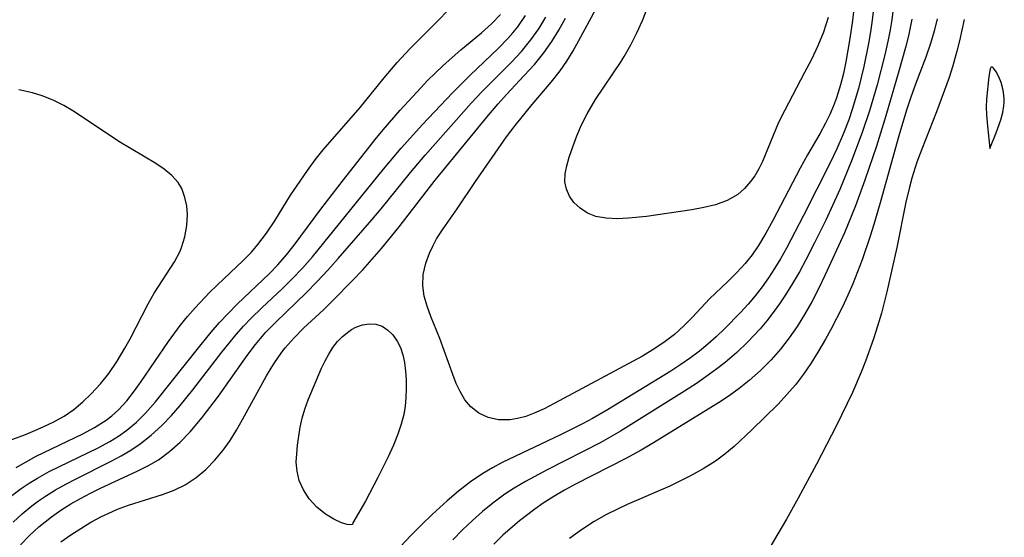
# Model space of a CAD drawing. Header units: metres. Extents: x 1073367 to 1082519, y 1569854 to 1574957.
# Tile 891 of 1056: x 1080507 to 1080630, y 1572019 to 1572084. Entities that reach past the tile are written whole.
import ezdxf

# ---------------------------------------------------------------- set-up
doc = ezdxf.new("R2010")
doc.units = ezdxf.units.M
doc.layers.add('CGG_CurvaNivelLidar_v1', color=253, linetype='Continuous', lineweight=30)

msp = doc.modelspace()

# ---------------------------------------------------------------- linework, layer by layer
at = {"layer": 'CGG_CurvaNivelLidar_v1'}
for p, q in [((1080576.9283, 1572080.9543, 73), (1080580.8965, 1572088.35, 73)), ((1080559.0102, 1572083.2125, 75.5), (1080560.7218, 1572084.9792, 75.5)), ((1080584.9172, 1572083.4962, 72.5), (1080585.762, 1572085.6085, 72.5)), ((1080611.4482, 1572084.9614, 73), (1080611.2763, 1572083.5002, 73)), ((1080613.909, 1572084.9499, 73.5), (1080613.7438, 1572083.5276, 73.5)), ((1080616.3874, 1572085.273, 74), (1080616.1927, 1572083.5696, 74)), ((1080565.949, 1572083.0516, 75), (1080567.0799, 1572084.229, 75)), ((1080569.2413, 1572082.6833, 74.5), (1080570.2074, 1572084.1207, 74.5)), ((1080571.8843, 1572082.4429, 74), (1080572.7536, 1572083.9157, 74)), ((1080574.4238, 1572082.2765, 73.5), (1080575.2524, 1572083.7795, 73.5)), ((1080608.2039, 1572083.8541, 72.5), (1080607.6146, 1572082.0117, 72.5)), ((1080616.1927, 1572083.5696, 74), (1080615.9947, 1572082.3101, 74)), ((1080618.7043, 1572083.6617, 74.5), (1080618.2765, 1572081.5633, 74.5)), ((1080621.8738, 1572083.694, 75), (1080621.5086, 1572082.1287, 75)), ((1080625.2635, 1572083.593, 75.5), (1080624.6998, 1572080.932, 75.5)), ((1080555.7074, 1572079.9386, 75.5), (1080559.0102, 1572083.2125, 75.5)), ((1080564.7076, 1572081.9533, 75), (1080565.949, 1572083.0516, 75)), ((1080568.6483, 1572081.9348, 74.5), (1080569.2413, 1572082.6833, 74.5)), ((1080570.9062, 1572081.0443, 74), (1080571.8843, 1572082.4429, 74)), ((1080584.2118, 1572081.9471, 72.5), (1080584.9172, 1572083.4962, 72.5)), ((1080611.2763, 1572083.5002, 73), (1080610.9469, 1572081.2278, 73)), ((1080613.7438, 1572083.5276, 73.5), (1080613.5278, 1572082.0559, 73.5)), ((1080615.9947, 1572082.3101, 74), (1080615.7559, 1572081.0568, 74)), ((1080562.0877, 1572079.8008, 75), (1080564.7076, 1572081.9533, 75)), ((1080566.8404, 1572080.0009, 74.5), (1080568.0176, 1572081.2139, 74.5)), ((1080568.0176, 1572081.2139, 74.5), (1080568.6483, 1572081.9348, 74.5)), ((1080573.5153, 1572080.8264, 73.5), (1080574.4238, 1572082.2765, 73.5)), ((1080583.4458, 1572080.4309, 72.5), (1080584.2118, 1572081.9471, 72.5)), ((1080607.6146, 1572082.0117, 72.5), (1080606.9034, 1572080.2854, 72.5)), ((1080610.9469, 1572081.2278, 73), (1080610.4283, 1572078.2908, 73)), ((1080613.5278, 1572082.0559, 73.5), (1080613.2744, 1572080.5902, 73.5)), ((1080618.2765, 1572081.5633, 74.5), (1080617.9034, 1572080.0812, 74.5)), ((1080621.5086, 1572082.1287, 75), (1080621.0566, 1572080.5863, 75)), ((1080554.1025, 1572078.2295, 75.5), (1080555.7074, 1572079.9386, 75.5)), ((1080563.249, 1572076.5913, 74.5), (1080566.8404, 1572080.0009, 74.5)), ((1080569.7057, 1572079.5962, 74), (1080570.9062, 1572081.0443, 74)), ((1080572.5226, 1572079.4369, 73.5), (1080573.5153, 1572080.8264, 73.5)), ((1080576.1932, 1572079.6577, 73), (1080576.9283, 1572080.9543, 73)), ((1080582.6097, 1572078.9592, 72.5), (1080583.4458, 1572080.4309, 72.5)), ((1080606.9034, 1572080.2854, 72.5), (1080606.0975, 1572078.6027, 72.5)), ((1080613.2744, 1572080.5902, 73.5), (1080612.6919, 1572077.6972, 73.5)), ((1080615.7559, 1572081.0568, 74), (1080615.334, 1572079.1798, 74)), ((1080617.9034, 1572080.0812, 74.5), (1080617.0698, 1572077.1179, 74.5)), ((1080621.0566, 1572080.5863, 75), (1080620.4583, 1572078.8766, 75)), ((1080624.6998, 1572080.932, 75.5), (1080624.3678, 1572079.6153, 75.5)), ((1080559.8977, 1572077.8437, 75), (1080562.0877, 1572079.8008, 75)), ((1080568.4106, 1572078.219, 74), (1080569.7057, 1572079.5962, 74)), ((1080571.3314, 1572077.9818, 73.5), (1080572.5226, 1572079.4369, 73.5)), ((1080575.4205, 1572078.3939, 73), (1080576.1932, 1572079.6577, 73)), ((1080582.2327, 1572078.3545, 72.5), (1080582.6097, 1572078.9592, 72.5)), ((1080606.0975, 1572078.6027, 72.5), (1080605.2509, 1572076.9446, 72.5)), ((1080615.334, 1572079.1798, 74), (1080614.3555, 1572075.3998, 74)), ((1080620.4583, 1572078.8766, 75), (1080619.1534, 1572075.4773, 75)), ((1080624.3678, 1572079.6153, 75.5), (1080623.8518, 1572077.7982, 75.5)), ((1080552.4757, 1572076.283, 75.5), (1080554.1025, 1572078.2295, 75.5)), ((1080557.94, 1572075.9462, 75), (1080559.8977, 1572077.8437, 75)), ((1080564.7493, 1572074.5501, 74), (1080568.4106, 1572078.219, 74)), ((1080570.0705, 1572076.5793, 73.5), (1080571.3314, 1572077.9818, 73.5)), ((1080574.5894, 1572077.1766, 73), (1080575.4205, 1572078.3939, 73)), ((1080579.0023, 1572073.5841, 72.5), (1080582.2327, 1572078.3545, 72.5)), ((1080610.4283, 1572078.2908, 73), (1080610.1157, 1572076.8431, 73)), ((1080612.6919, 1572077.6972, 73.5), (1080612.0196, 1572074.9373, 73.5)), ((1080623.8518, 1572077.7982, 75.5), (1080623.3755, 1572076.3421, 75.5)), ((1080628.5237, 1572077.4024, 76), (1080628.3558, 1572076.4632, 76)), ((1080628.605, 1572077.5891, 76), (1080628.5237, 1572077.4024, 76)), ((1080628.707, 1572077.6731, 76), (1080628.605, 1572077.5891, 76)), ((1080628.8287, 1572077.6364, 76), (1080628.707, 1572077.6731, 76)), ((1080628.9689, 1572077.5032, 76), (1080628.8287, 1572077.6364, 76)), ((1080629.2826, 1572077.038, 76), (1080628.9689, 1572077.5032, 76)), ((1080549.4707, 1572072.5665, 75.5), (1080552.4757, 1572076.283, 75.5)), ((1080561.0757, 1572074.4181, 74.5), (1080563.249, 1572076.5913, 74.5)), ((1080567.8528, 1572074.2053, 73.5), (1080570.0705, 1572076.5793, 73.5)), ((1080573.4588, 1572075.739, 73), (1080574.5894, 1572077.1766, 73)), ((1080605.2509, 1572076.9446, 72.5), (1080602.7208, 1572072.155, 72.5)), ((1080610.1157, 1572076.8431, 73), (1080609.7505, 1572075.4155, 73)), ((1080617.0698, 1572077.1179, 74.5), (1080615.4263, 1572071.5195, 74.5)), ((1080623.3755, 1572076.3421, 75.5), (1080621.7958, 1572072.0435, 75.5)), ((1080628.3558, 1572076.4632, 76), (1080628.0918, 1572073.6242, 76)), ((1080629.6091, 1572076.4088, 76), (1080629.2826, 1572077.038, 76)), ((1080629.9116, 1572075.6881, 76), (1080629.6091, 1572076.4088, 76)), ((1080554.4973, 1572072.2295, 75), (1080557.0699, 1572075.0541, 75)), ((1080557.0699, 1572075.0541, 75), (1080557.94, 1572075.9462, 75)), ((1080571.0522, 1572072.9524, 73), (1080573.4588, 1572075.739, 73)), ((1080609.7505, 1572075.4155, 73), (1080609.2379, 1572073.7784, 73)), ((1080612.0196, 1572074.9373, 73.5), (1080611.2298, 1572072.2963, 73.5)), ((1080614.3555, 1572075.3998, 74), (1080613.4002, 1572072.133, 74)), ((1080619.1534, 1572075.4773, 75), (1080618.5759, 1572073.8729, 75)), ((1080630.1488, 1572074.8953, 76), (1080629.9116, 1572075.6881, 76)), ((1080630.2319, 1572074.4765, 76), (1080630.1488, 1572074.8953, 76)), ((1080508.3397, 1572074.4122, 76), (1080506.621, 1572074.8005, 76)), ((1080509.5818, 1572074.0285, 76), (1080508.3397, 1572074.4122, 76)), ((1080510.944, 1572073.4829, 76), (1080509.5818, 1572074.0285, 76)), ((1080557.2866, 1572070.4181, 74.5), (1080561.0757, 1572074.4181, 74.5)), ((1080563.4316, 1572073.134, 74), (1080564.7493, 1572074.5501, 74)), ((1080566.787, 1572073.0116, 73.5), (1080567.8528, 1572074.2053, 73.5)), ((1080609.2379, 1572073.7784, 73), (1080608.8616, 1572072.7706, 73)), ((1080618.5759, 1572073.8729, 75), (1080618.0357, 1572072.2337, 75)), ((1080630.3147, 1572073.6249, 76), (1080630.2319, 1572074.4765, 76)), ((1080512.2673, 1572072.8208, 76), (1080510.944, 1572073.4829, 76)), ((1080513.4038, 1572072.1485, 76), (1080512.2673, 1572072.8208, 76)), ((1080544.8418, 1572067.2594, 75.5), (1080549.4707, 1572072.5665, 75.5)), ((1080557.6432, 1572066.5925, 74), (1080563.4316, 1572073.134, 74)), ((1080565.5916, 1572071.5974, 73.5), (1080566.787, 1572073.0116, 73.5)), ((1080568.9265, 1572070.32, 73), (1080571.0522, 1572072.9524, 73)), ((1080577.9478, 1572071.7586, 72.5), (1080579.0023, 1572073.5841, 72.5)), ((1080608.8616, 1572072.7706, 73), (1080608.3965, 1572071.6818, 73)), ((1080628.0918, 1572073.6242, 76), (1080628.0427, 1572072.5981, 76)), ((1080628.0427, 1572072.5981, 76), (1080628.0692, 1572071.707, 76)), ((1080630.1293, 1572071.9365, 76), (1080630.2722, 1572072.7779, 76)), ((1080630.2722, 1572072.7779, 76), (1080630.3078, 1572073.2013, 76)), ((1080630.3078, 1572073.2013, 76), (1080630.3147, 1572073.6249, 76)), ((1080517.9924, 1572069.0828, 76), (1080513.4038, 1572072.1485, 76)), ((1080552.3497, 1572069.7467, 75), (1080554.4973, 1572072.2295, 75)), ((1080558.8827, 1572063.4608, 73.5), (1080565.5916, 1572071.5974, 73.5)), ((1080577.2689, 1572070.3764, 72.5), (1080577.9478, 1572071.7586, 72.5)), ((1080602.7208, 1572072.155, 72.5), (1080601.9883, 1572070.7041, 72.5)), ((1080608.3965, 1572071.6818, 73), (1080607.8814, 1572070.6182, 73)), ((1080611.2298, 1572072.2963, 73.5), (1080610.7897, 1572071.0337, 73.5)), ((1080613.4002, 1572072.133, 74), (1080612.4959, 1572069.4293, 74)), ((1080615.4263, 1572071.5195, 74.5), (1080614.2592, 1572067.7073, 74.5)), ((1080618.0357, 1572072.2337, 75), (1080617.089, 1572069.0226, 75)), ((1080621.7958, 1572072.0435, 75.5), (1080619.9501, 1572067.3585, 75.5)), ((1080628.0692, 1572071.707, 76), (1080628.1525, 1572070.6317, 76)), ((1080629.8659, 1572071.0022, 76), (1080630.1293, 1572071.9365, 76)), ((1080554.6289, 1572067.4592, 74.5), (1080557.2866, 1572070.4181, 74.5)), ((1080567.8538, 1572068.8678, 73), (1080568.9265, 1572070.32, 73)), ((1080576.6723, 1572068.9935, 72.5), (1080577.2689, 1572070.3764, 72.5)), ((1080601.9883, 1572070.7041, 72.5), (1080599.9703, 1572065.7738, 72.5)), ((1080607.8814, 1572070.6182, 73), (1080607.1503, 1572069.2753, 73)), ((1080610.7897, 1572071.0337, 73.5), (1080610.0736, 1572069.2025, 73.5)), ((1080628.1525, 1572070.6317, 76), (1080628.5, 1572067.4215, 76)), ((1080629.2813, 1572069.3841, 76), (1080629.8659, 1572071.0022, 76)), ((1080519.1847, 1572068.3187, 76), (1080517.9924, 1572069.0828, 76)), ((1080551.3538, 1572068.5353, 75), (1080552.3497, 1572069.7467, 75)), ((1080563.9486, 1572063.2964, 73), (1080567.8538, 1572068.8678, 73)), ((1080576.1515, 1572067.6335, 72.5), (1080576.6723, 1572068.9935, 72.5)), ((1080607.1503, 1572069.2753, 73), (1080605.6057, 1572066.6215, 73)), ((1080610.0736, 1572069.2025, 73.5), (1080609.2886, 1572067.4005, 73.5)), ((1080612.4959, 1572069.4293, 74), (1080611.1416, 1572065.8793, 74)), ((1080617.089, 1572069.0226, 75), (1080614.7278, 1572060.6027, 75)), ((1080628.5, 1572067.4215, 76), (1080629.2813, 1572069.3841, 76)), ((1080523.8168, 1572065.557, 76), (1080519.1847, 1572068.3187, 76)), ((1080547.3596, 1572063.4942, 75), (1080551.3538, 1572068.5353, 75)), ((1080575.7059, 1572066.3219, 72.5), (1080576.1515, 1572067.6335, 72.5)), ((1080614.2592, 1572067.7073, 74.5), (1080612.8166, 1572063.4302, 74.5)), ((1080543.8283, 1572065.9823, 75.5), (1080544.8418, 1572067.2594, 75.5)), ((1080552.4189, 1572064.8205, 74.5), (1080554.6289, 1572067.4592, 74.5)), ((1080555.7944, 1572064.4072, 74), (1080557.6432, 1572066.5925, 74)), ((1080575.395, 1572065.2522, 72.5), (1080575.7059, 1572066.3219, 72.5)), ((1080605.6057, 1572066.6215, 73), (1080604.6804, 1572064.9362, 73)), ((1080609.2886, 1572067.4005, 73.5), (1080608.4474, 1572065.6262, 73.5)), ((1080619.9501, 1572067.3585, 75.5), (1080619.3451, 1572065.7067, 75.5)), ((1080524.8817, 1572064.8369, 76), (1080523.8168, 1572065.557, 76)), ((1080542.858, 1572064.6732, 75.5), (1080543.8283, 1572065.9823, 75.5)), ((1080575.1958, 1572064.2321, 72.5), (1080575.395, 1572065.2522, 72.5)), ((1080599.9703, 1572065.7738, 72.5), (1080599.5124, 1572064.8651, 72.5)), ((1080608.4474, 1572065.6262, 73.5), (1080605.1231, 1572059.0287, 73.5)), ((1080611.1416, 1572065.8793, 74), (1080609.6607, 1572062.2965, 74)), ((1080619.3451, 1572065.7067, 75.5), (1080618.7162, 1572063.6918, 75.5)), ((1080525.8239, 1572064.0557, 76), (1080524.8817, 1572064.8369, 76)), ((1080526.6283, 1572063.1396, 76), (1080525.8239, 1572064.0557, 76)), ((1080541.9235, 1572063.3419, 75.5), (1080542.858, 1572064.6732, 75.5)), ((1080543.4729, 1572053.8438, 74.5), (1080552.4189, 1572064.8205, 74.5)), ((1080552.1042, 1572059.8641, 74), (1080555.7944, 1572064.4072, 74)), ((1080575.1658, 1572063.2567, 72.5), (1080575.1958, 1572064.2321, 72.5)), ((1080599.0001, 1572064.0028, 72.5), (1080598.4805, 1572063.2668, 72.5)), ((1080599.5124, 1572064.8651, 72.5), (1080599.0001, 1572064.0028, 72.5)), ((1080604.6804, 1572064.9362, 73), (1080601.264, 1572058.3814, 73)), ((1080527.0717, 1572062.3926, 76), (1080526.6283, 1572063.1396, 76)), ((1080540.7448, 1572061.5662, 75.5), (1080541.9235, 1572063.3419, 75.5)), ((1080544.5235, 1572059.8266, 75), (1080547.3596, 1572063.4942, 75)), ((1080554.3824, 1572057.5803, 73.5), (1080558.8827, 1572063.4608, 73.5)), ((1080561.6476, 1572059.8732, 73), (1080563.9486, 1572063.2964, 73)), ((1080575.3527, 1572062.3236, 72.5), (1080575.1658, 1572063.2567, 72.5)), ((1080598.4805, 1572063.2668, 72.5), (1080597.7283, 1572062.4039, 72.5)), ((1080612.8166, 1572063.4302, 74.5), (1080611.6409, 1572060.2193, 74.5)), ((1080618.4145, 1572062.5779, 75.5), (1080617.9682, 1572060.6967, 75.5)), ((1080618.7162, 1572063.6918, 75.5), (1080618.4145, 1572062.5779, 75.5)), ((1080527.4855, 1572061.2867, 76), (1080527.0717, 1572062.3926, 76)), ((1080538.749, 1572058.3469, 75.5), (1080540.7448, 1572061.5662, 75.5)), ((1080575.741, 1572061.4504, 72.5), (1080575.3527, 1572062.3236, 72.5)), ((1080576.3051, 1572060.6577, 72.5), (1080575.741, 1572061.4504, 72.5)), ((1080596.8724, 1572061.6663, 72.5), (1080595.5456, 1572060.9033, 72.5)), ((1080597.7283, 1572062.4039, 72.5), (1080596.8724, 1572061.6663, 72.5)), ((1080609.6607, 1572062.2965, 74), (1080607.906, 1572058.4462, 74)), ((1080527.6996, 1572060.2276, 76), (1080527.4855, 1572061.2867, 76)), ((1080527.7815, 1572059.1251, 76), (1080527.6996, 1572060.2276, 76)), ((1080577.0827, 1572059.9221, 72.5), (1080576.3051, 1572060.6577, 72.5)), ((1080594.0563, 1572060.3592, 72.5), (1080592.6137, 1572060.0093, 72.5)), ((1080595.5456, 1572060.9033, 72.5), (1080594.0563, 1572060.3592, 72.5)), ((1080611.6409, 1572060.2193, 74.5), (1080610.2442, 1572056.8458, 74.5)), ((1080614.7278, 1572060.6027, 75), (1080613.9401, 1572057.8951, 75)), ((1080617.9682, 1572060.6967, 75.5), (1080616.8054, 1572054.9853, 75.5)), ((1080527.7149, 1572057.7439, 76), (1080527.7815, 1572059.1251, 76)), ((1080541.208, 1572055.3135, 75), (1080544.5235, 1572059.8266, 75)), ((1080550.9422, 1572058.4841, 74), (1080552.1042, 1572059.8641, 74)), ((1080559.8757, 1572057.3406, 73), (1080561.6476, 1572059.8732, 73)), ((1080578.0116, 1572059.3293, 72.5), (1080577.0827, 1572059.9221, 72.5)), ((1080579.0692, 1572058.9081, 72.5), (1080578.0116, 1572059.3293, 72.5)), ((1080580.3418, 1572058.6676, 72.5), (1080579.0692, 1572058.9081, 72.5)), ((1080585.4278, 1572058.8983, 72.5), (1080583.1652, 1572058.6675, 72.5)), ((1080591.104, 1572059.7358, 72.5), (1080585.4278, 1572058.8983, 72.5)), ((1080592.6137, 1572060.0093, 72.5), (1080591.104, 1572059.7358, 72.5)), ((1080605.1231, 1572059.0287, 73.5), (1080602.9767, 1572054.9336, 73.5)), ((1080527.4761, 1572056.3612, 76), (1080527.7149, 1572057.7439, 76)), ((1080537.7115, 1572056.7879, 75.5), (1080538.749, 1572058.3469, 75.5)), ((1080546.7236, 1572053.6262, 74), (1080550.9422, 1572058.4841, 74)), ((1080581.7157, 1572058.6062, 72.5), (1080580.3418, 1572058.6676, 72.5)), ((1080583.1652, 1572058.6675, 72.5), (1080581.7157, 1572058.6062, 72.5)), ((1080601.264, 1572058.3814, 73), (1080600.3847, 1572056.7956, 73)), ((1080607.906, 1572058.4462, 74), (1080606.5022, 1572055.578, 74)), ((1080613.9401, 1572057.8951, 75), (1080613.4738, 1572056.4075, 75)), ((1080527.0673, 1572055.0101, 76), (1080527.4761, 1572056.3612, 76)), ((1080536.6362, 1572055.3707, 75.5), (1080537.7115, 1572056.7879, 75.5)), ((1080552.1621, 1572054.8988, 73.5), (1080554.3824, 1572057.5803, 73.5)), ((1080559.07, 1572056.0733, 73), (1080559.8757, 1572057.3406, 73)), ((1080600.3847, 1572056.7956, 73), (1080599.4523, 1572055.2622, 73)), ((1080610.2442, 1572056.8458, 74.5), (1080607.8099, 1572051.5018, 74.5)), ((1080613.4738, 1572056.4075, 75), (1080612.4646, 1572053.4589, 75)), ((1080535.8314, 1572054.4265, 75.5), (1080536.6362, 1572055.3707, 75.5)), ((1080540.2202, 1572054.0715, 75), (1080541.208, 1572055.3135, 75)), ((1080558.1613, 1572054.2976, 73), (1080558.5842, 1572055.1916, 73)), ((1080558.5842, 1572055.1916, 73), (1080559.07, 1572056.0733, 73)), ((1080599.4523, 1572055.2622, 73), (1080598.6493, 1572054.0907, 73)), ((1080606.5022, 1572055.578, 74), (1080605.4151, 1572053.4607, 74)), ((1080526.1824, 1572053.2059, 76), (1080526.8751, 1572054.5345, 76)), ((1080526.8751, 1572054.5345, 76), (1080527.0673, 1572055.0101, 76)), ((1080534.8013, 1572053.3567, 75.5), (1080535.8314, 1572054.4265, 75.5)), ((1080539.1273, 1572052.827, 75), (1080540.2202, 1572054.0715, 75)), ((1080549.7866, 1572052.199, 73.5), (1080552.1621, 1572054.8988, 73.5)), ((1080557.6957, 1572053.0362, 73), (1080558.1613, 1572054.2976, 73)), ((1080598.6493, 1572054.0907, 73), (1080597.778, 1572052.9803, 73)), ((1080602.9767, 1572054.9336, 73.5), (1080602.2154, 1572053.5828, 73.5)), ((1080616.8054, 1572054.9853, 75.5), (1080615.5622, 1572049.4282, 75.5)), ((1080523.606, 1572049.279, 76), (1080526.1824, 1572053.2059, 76)), ((1080531.5156, 1572050.2876, 75.5), (1080534.8013, 1572053.3567, 75.5)), ((1080538.0779, 1572051.744, 75), (1080539.1273, 1572052.827, 75)), ((1080542.2378, 1572052.4274, 74.5), (1080543.4729, 1572053.8438, 74.5)), ((1080545.415, 1572052.162, 74), (1080546.7236, 1572053.6262, 74)), ((1080557.3917, 1572051.6219, 73), (1080557.6957, 1572053.0362, 73)), ((1080597.778, 1572052.9803, 73), (1080596.7228, 1572051.8177, 73)), ((1080602.2154, 1572053.5828, 73.5), (1080601.4855, 1572052.3701, 73.5)), ((1080605.4151, 1572053.4607, 74), (1080604.6003, 1572051.9619, 74)), ((1080612.4646, 1572053.4589, 75), (1080611.3127, 1572050.4668, 75)), ((1080534.0232, 1572047.8787, 75), (1080538.0779, 1572051.744, 75)), ((1080540.9491, 1572051.0631, 74.5), (1080542.2378, 1572052.4274, 74.5)), ((1080544.079, 1572050.7277, 74), (1080545.415, 1572052.162, 74)), ((1080548.4894, 1572050.8439, 73.5), (1080549.7866, 1572052.199, 73.5)), ((1080557.3386, 1572050.2006, 73), (1080557.3917, 1572051.6219, 73)), ((1080596.7228, 1572051.8177, 73), (1080595.6128, 1572050.7219, 73)), ((1080601.4855, 1572052.3701, 73.5), (1080600.7166, 1572051.1871, 73.5)), ((1080604.6003, 1572051.9619, 74), (1080603.7477, 1572050.489, 74)), ((1080607.8099, 1572051.5018, 74.5), (1080607.001, 1572049.8361, 74.5)), ((1080530.5792, 1572049.3577, 75.5), (1080531.5156, 1572050.2876, 75.5)), ((1080539.7313, 1572049.8695, 74.5), (1080540.9491, 1572051.0631, 74.5)), ((1080542.7102, 1572049.3321, 74), (1080544.079, 1572050.7277, 74)), ((1080546.0846, 1572048.3985, 73.5), (1080548.4894, 1572050.8439, 73.5)), ((1080557.5232, 1572048.9143, 73), (1080557.3386, 1572050.2006, 73)), ((1080595.6128, 1572050.7219, 73), (1080593.3306, 1572048.5619, 73)), ((1080600.7166, 1572051.1871, 73.5), (1080599.913, 1572050.0537, 73.5)), ((1080603.7477, 1572050.489, 74), (1080602.8476, 1572049.0498, 74)), ((1080611.3127, 1572050.4668, 75), (1080610.6756, 1572049.004, 75)), ((1080522.8579, 1572047.9271, 76), (1080523.606, 1572049.279, 76)), ((1080528.7679, 1572047.4184, 75.5), (1080530.5792, 1572049.3577, 75.5)), ((1080537.1344, 1572047.4363, 74.5), (1080539.7313, 1572049.8695, 74.5)), ((1080538.8889, 1572045.6552, 74), (1080542.7102, 1572049.3321, 74)), ((1080599.0658, 1572048.9573, 73.5), (1080598.1756, 1572047.9, 73.5)), ((1080599.913, 1572050.0537, 73.5), (1080599.0658, 1572048.9573, 73.5)), ((1080602.8476, 1572049.0498, 74), (1080602.0968, 1572047.9428, 74)), ((1080607.001, 1572049.8361, 74.5), (1080606.1549, 1572048.1961, 74.5)), ((1080610.6756, 1572049.004, 75), (1080609.9982, 1572047.5605, 75)), ((1080615.5622, 1572049.4282, 75.5), (1080614.8943, 1572046.7853, 75.5)), ((1080520.6092, 1572043.5571, 76), (1080522.8579, 1572047.9271, 76)), ((1080532.9138, 1572046.7453, 75), (1080534.0232, 1572047.8787, 75)), ((1080544.8585, 1572047.2036, 73.5), (1080546.0846, 1572048.3985, 73.5)), ((1080557.8803, 1572047.6339, 73), (1080557.5232, 1572048.9143, 73)), ((1080593.3306, 1572048.5619, 73), (1080591.1752, 1572046.2778, 73)), ((1080598.1756, 1572047.9, 73.5), (1080597.2051, 1572046.8405, 73.5)), ((1080602.0968, 1572047.9428, 74), (1080601.3112, 1572046.8626, 74)), ((1080606.1549, 1572048.1961, 74.5), (1080605.2532, 1572046.5941, 74.5)), ((1080527.8167, 1572046.3327, 75.5), (1080528.7679, 1572047.4184, 75.5)), ((1080531.8345, 1572045.578, 75), (1080532.9138, 1572046.7453, 75)), ((1080535.8088, 1572046.141, 74.5), (1080537.1344, 1572047.4363, 74.5)), ((1080542.3712, 1572044.8752, 73.5), (1080544.8585, 1572047.2036, 73.5)), ((1080558.3514, 1572046.3525, 73), (1080557.8803, 1572047.6339, 73)), ((1080597.2051, 1572046.8405, 73.5), (1080595.1918, 1572044.7916, 73.5)), ((1080601.3112, 1572046.8626, 74), (1080600.4921, 1572045.8101, 74)), ((1080605.2532, 1572046.5941, 74.5), (1080604.317, 1572045.1003, 74.5)), ((1080609.9982, 1572047.5605, 75), (1080608.5457, 1572044.7273, 75)), ((1080614.8943, 1572046.7853, 75.5), (1080614.4158, 1572045.1501, 75.5)), ((1080526.9005, 1572045.2169, 75.5), (1080527.8167, 1572046.3327, 75.5)), ((1080530.7832, 1572044.382, 75), (1080531.8345, 1572045.578, 75)), ((1080534.8488, 1572045.1308, 74.5), (1080535.8088, 1572046.141, 74.5)), ((1080537.6426, 1572044.3626, 74), (1080538.8889, 1572045.6552, 74)), ((1080548.9306, 1572044.9943, 73), (1080549.7624, 1572045.3062, 73)), ((1080549.7624, 1572045.3062, 73), (1080550.6033, 1572045.4468, 73)), ((1080550.6033, 1572045.4468, 73), (1080551.4253, 1572045.3934, 73)), ((1080551.4253, 1572045.3934, 73), (1080552.2159, 1572045.1186, 73)), ((1080559.4851, 1572043.5674, 73), (1080558.3514, 1572046.3525, 73)), ((1080591.1752, 1572046.2778, 73), (1080590.0759, 1572045.1612, 73)), ((1080600.4921, 1572045.8101, 74), (1080599.66, 1572044.8112, 74)), ((1080525.4265, 1572043.2246, 75.5), (1080526.9005, 1572045.2169, 75.5)), ((1080529.3397, 1572042.6469, 75), (1080530.7832, 1572044.382, 75)), ((1080533.0275, 1572043.0165, 74.5), (1080533.9219, 1572044.0883, 74.5)), ((1080533.9219, 1572044.0883, 74.5), (1080534.8488, 1572045.1308, 74.5)), ((1080536.9725, 1572043.6066, 74), (1080537.6426, 1572044.3626, 74)), ((1080541.1759, 1572043.6836, 73.5), (1080542.3712, 1572044.8752, 73.5)), ((1080547.2264, 1572043.8155, 73), (1080547.886, 1572044.3549, 73)), ((1080547.886, 1572044.3549, 73), (1080548.4004, 1572044.7031, 73)), ((1080548.4004, 1572044.7031, 73), (1080548.9306, 1572044.9943, 73)), ((1080552.2159, 1572045.1186, 73), (1080552.9427, 1572044.652, 73)), ((1080552.9427, 1572044.652, 73), (1080553.588, 1572044.0274, 73)), ((1080553.588, 1572044.0274, 73), (1080554.1283, 1572043.2671, 73)), ((1080588.9082, 1572044.099, 73), (1080587.7657, 1572043.2028, 73)), ((1080590.0759, 1572045.1612, 73), (1080588.9082, 1572044.099, 73)), ((1080595.1918, 1572044.7916, 73.5), (1080594.1505, 1572043.8002, 73.5)), ((1080599.66, 1572044.8112, 74), (1080598.1462, 1572043.1742, 74)), ((1080604.317, 1572045.1003, 74.5), (1080603.3148, 1572043.6566, 74.5)), ((1080608.5457, 1572044.7273, 75), (1080607.864, 1572043.4958, 75)), ((1080614.4158, 1572045.1501, 75.5), (1080613.895, 1572043.5274, 75.5)), ((1080519.9447, 1572042.3655, 76), (1080520.6092, 1572043.5571, 76)), ((1080521.9928, 1572038.1896, 75.5), (1080525.4265, 1572043.2246, 75.5)), ((1080532.1122, 1572041.8545, 74.5), (1080533.0275, 1572043.0165, 74.5)), ((1080535.2721, 1572041.4453, 74), (1080536.3276, 1572042.8288, 74)), ((1080536.3276, 1572042.8288, 74), (1080536.9725, 1572043.6066, 74)), ((1080540.0631, 1572042.4259, 73.5), (1080541.1759, 1572043.6836, 73.5)), ((1080546.0403, 1572042.4535, 73), (1080546.6139, 1572043.1926, 73)), ((1080546.6139, 1572043.1926, 73), (1080547.2264, 1572043.8155, 73)), ((1080554.1283, 1572043.2671, 73), (1080554.5213, 1572042.4436, 73)), ((1080561.0947, 1572039.0582, 73), (1080559.4851, 1572043.5674, 73)), ((1080587.7657, 1572043.2028, 73), (1080586.4577, 1572042.3177, 73)), ((1080593.1163, 1572042.8887, 73.5), (1080592.0452, 1572042.0154, 73.5)), ((1080594.1505, 1572043.8002, 73.5), (1080593.1163, 1572042.8887, 73.5)), ((1080598.1462, 1572043.1742, 74), (1080596.7404, 1572041.8435, 74)), ((1080603.3148, 1572043.6566, 74.5), (1080602.2307, 1572042.2482, 74.5)), ((1080607.864, 1572043.4958, 75), (1080606.9005, 1572041.8577, 75)), ((1080613.895, 1572043.5274, 75.5), (1080612.9113, 1572040.7473, 75.5)), ((1080518.9761, 1572040.7423, 76), (1080519.9447, 1572042.3655, 76)), ((1080523.8041, 1572035.6366, 75), (1080529.3397, 1572042.6469, 75)), ((1080528.4783, 1572037.1512, 74.5), (1080532.1122, 1572041.8545, 74.5)), ((1080538.6393, 1572040.4232, 73.5), (1080539.6326, 1572041.8735, 73.5)), ((1080539.6326, 1572041.8735, 73.5), (1080540.0631, 1572042.4259, 73.5)), ((1080545.059, 1572040.7752, 73), (1080545.5259, 1572041.6413, 73)), ((1080545.5259, 1572041.6413, 73), (1080546.0403, 1572042.4535, 73)), ((1080554.5213, 1572042.4436, 73), (1080554.8151, 1572041.5379, 73)), ((1080554.8151, 1572041.5379, 73), (1080555.0252, 1572040.5714, 73)), ((1080586.4577, 1572042.3177, 73), (1080584.9003, 1572041.3922, 73)), ((1080592.0452, 1572042.0154, 73.5), (1080590.9393, 1572041.1811, 73.5)), ((1080596.7404, 1572041.8435, 74), (1080595.2639, 1572040.5858, 74)), ((1080602.2307, 1572042.2482, 74.5), (1080601.0686, 1572040.9098, 74.5)), ((1080606.9005, 1572041.8577, 75), (1080606.0201, 1572040.4561, 75)), ((1080517.9207, 1572039.1943, 76), (1080518.9761, 1572040.7423, 76)), ((1080531.6778, 1572036.3622, 74), (1080535.2721, 1572041.4453, 74)), ((1080537.7318, 1572038.9, 73.5), (1080538.6393, 1572040.4232, 73.5)), ((1080544.6297, 1572039.8706, 73), (1080545.059, 1572040.7752, 73)), ((1080555.0252, 1572040.5714, 73), (1080555.1683, 1572039.5047, 73)), ((1080584.9003, 1572041.3922, 73), (1080573.8373, 1572035.4501, 73)), ((1080589.7146, 1572040.3279, 73.5), (1080588.4605, 1572039.5111, 73.5)), ((1080590.9393, 1572041.1811, 73.5), (1080589.7146, 1572040.3279, 73.5)), ((1080595.2639, 1572040.5858, 74), (1080594.2219, 1572039.7652, 74)), ((1080601.0686, 1572040.9098, 74.5), (1080599.7173, 1572039.5601, 74.5)), ((1080606.0201, 1572040.4561, 75), (1080605.0932, 1572039.0946, 75)), ((1080612.9113, 1572040.7473, 75.5), (1080612.3697, 1572039.3759, 75.5)), ((1080516.8622, 1572037.8907, 76), (1080517.9207, 1572039.1943, 76)), ((1080542.9577, 1572035.8798, 73), (1080544.6297, 1572039.8706, 73)), ((1080555.1683, 1572039.5047, 73), (1080555.2429, 1572038.4054, 73)), ((1080561.5274, 1572037.9596, 73), (1080561.0947, 1572039.0582, 73)), ((1080588.4605, 1572039.5111, 73.5), (1080580.5265, 1572034.6579, 73.5)), ((1080594.2219, 1572039.7652, 74), (1080593.1542, 1572038.9755, 74)), ((1080599.7173, 1572039.5601, 74.5), (1080598.2777, 1572038.2987, 74.5)), ((1080605.0932, 1572039.0946, 75), (1080604.1027, 1572037.788, 75)), ((1080612.3697, 1572039.3759, 75.5), (1080611.2414, 1572036.8191, 75.5)), ((1080515.7301, 1572036.6669, 76), (1080516.8622, 1572037.8907, 76)), ((1080521.1538, 1572037.0048, 75.5), (1080521.9928, 1572038.1896, 75.5)), ((1080534.7209, 1572033.4307, 73.5), (1080537.7318, 1572038.9, 73.5)), ((1080555.2429, 1572038.4054, 73), (1080555.2571, 1572037.2865, 73)), ((1080562.009, 1572036.9259, 73), (1080561.5274, 1572037.9596, 73)), ((1080591.6782, 1572037.9591, 74), (1080590.1718, 1572036.9825, 74)), ((1080593.1542, 1572038.9755, 74), (1080591.6782, 1572037.9591, 74)), ((1080598.2777, 1572038.2987, 74.5), (1080597.0447, 1572037.3259, 74.5)), ((1080514.6743, 1572035.6331, 76), (1080515.7301, 1572036.6669, 76)), ((1080520.1924, 1572035.783, 75.5), (1080521.1538, 1572037.0048, 75.5)), ((1080526.8695, 1572035.1806, 74.5), (1080528.4783, 1572037.1512, 74.5)), ((1080555.2571, 1572037.2865, 73), (1080555.2153, 1572036.2003, 73)), ((1080562.6197, 1572035.9005, 73), (1080562.009, 1572036.9259, 73)), ((1080590.1718, 1572036.9825, 74), (1080582.1393, 1572031.9536, 74)), ((1080597.0447, 1572037.3259, 74.5), (1080595.7684, 1572036.4054, 74.5)), ((1080604.1027, 1572037.788, 75), (1080603.0413, 1572036.5522, 75)), ((1080611.2414, 1572036.8191, 75.5), (1080609.2523, 1572032.6886, 75.5)), ((1080513.5524, 1572034.688, 76), (1080514.6743, 1572035.6331, 76)), ((1080519.1474, 1572034.6535, 75.5), (1080520.1924, 1572035.783, 75.5)), ((1080522.5442, 1572034.2108, 75), (1080523.8041, 1572035.6366, 75)), ((1080529.6525, 1572033.6869, 74), (1080531.6778, 1572036.3622, 74)), ((1080542.5317, 1572034.7348, 73), (1080542.9577, 1572035.8798, 73)), ((1080555.2153, 1572036.2003, 73), (1080555.1118, 1572035.1142, 73)), ((1080563.3488, 1572035.0198, 73), (1080562.6197, 1572035.9005, 73)), ((1080573.8373, 1572035.4501, 73), (1080572.5789, 1572034.7837, 73)), ((1080594.4529, 1572035.5339, 74.5), (1080586.0612, 1572030.3634, 74.5)), ((1080595.7684, 1572036.4054, 74.5), (1080594.4529, 1572035.5339, 74.5)), ((1080601.9229, 1572035.366, 75), (1080598.6427, 1572032.1246, 75)), ((1080603.0413, 1572036.5522, 75), (1080601.9229, 1572035.366, 75)), ((1080512.3391, 1572033.8646, 76), (1080513.5524, 1572034.688, 76)), ((1080518.311, 1572033.9009, 75.5), (1080519.1474, 1572034.6535, 75.5)), ((1080521.4003, 1572033.0949, 75), (1080522.5442, 1572034.2108, 75)), ((1080525.7911, 1572033.9422, 74.5), (1080526.8695, 1572035.1806, 74.5)), ((1080542.1772, 1572033.5745, 73), (1080542.5317, 1572034.7348, 73)), ((1080555.1118, 1572035.1142, 73), (1080554.9328, 1572034.0363, 73)), ((1080564.3667, 1572034.2257, 73), (1080563.3488, 1572035.0198, 73)), ((1080565.5375, 1572033.68, 73), (1080564.3667, 1572034.2257, 73)), ((1080571.3235, 1572034.2008, 73), (1080570.2666, 1572033.813, 73)), ((1080572.5789, 1572034.7837, 73), (1080571.3235, 1572034.2008, 73)), ((1080580.5265, 1572034.6579, 73.5), (1080578.634, 1572033.5603, 73.5)), ((1080509.6985, 1572032.4939, 76), (1080511.0466, 1572033.1422, 76)), ((1080511.0466, 1572033.1422, 76), (1080512.3391, 1572033.8646, 76)), ((1080516.1323, 1572032.4025, 75.5), (1080517.5967, 1572033.3498, 75.5)), ((1080517.5967, 1572033.3498, 75.5), (1080518.311, 1572033.9009, 75.5)), ((1080520.1726, 1572032.0793, 75), (1080521.4003, 1572033.0949, 75)), ((1080524.5596, 1572032.6626, 74.5), (1080525.7911, 1572033.9422, 74.5)), ((1080528.123, 1572031.8817, 74), (1080529.6525, 1572033.6869, 74)), ((1080533.9446, 1572032.0975, 73.5), (1080534.7209, 1572033.4307, 73.5)), ((1080541.9324, 1572032.4599, 73), (1080542.1772, 1572033.5745, 73)), ((1080554.9328, 1572034.0363, 73), (1080554.6221, 1572032.8215, 73)), ((1080566.8176, 1572033.3929, 73), (1080565.5375, 1572033.68, 73)), ((1080568.3038, 1572033.3913, 73), (1080566.8176, 1572033.3929, 73)), ((1080569.2093, 1572033.5335, 73), (1080568.3038, 1572033.3913, 73)), ((1080570.2666, 1572033.813, 73), (1080569.2093, 1572033.5335, 73)), ((1080577.3768, 1572032.881, 73.5), (1080574.6353, 1572031.5053, 73.5)), ((1080578.634, 1572033.5603, 73.5), (1080577.3768, 1572032.881, 73.5)), ((1080507.4852, 1572031.5652, 76), (1080508.6569, 1572032.0402, 76)), ((1080508.6569, 1572032.0402, 76), (1080509.6985, 1572032.4939, 76)), ((1080514.6817, 1572031.6155, 75.5), (1080516.1323, 1572032.4025, 75.5)), ((1080519.1291, 1572031.3481, 75), (1080520.1726, 1572032.0793, 75)), ((1080523.2553, 1572031.4681, 74.5), (1080524.5596, 1572032.6626, 74.5)), ((1080526.8791, 1572030.5979, 74), (1080528.123, 1572031.8817, 74)), ((1080533.1362, 1572030.8001, 73.5), (1080533.9446, 1572032.0975, 73.5)), ((1080541.7561, 1572031.3336, 73), (1080541.9324, 1572032.4599, 73)), ((1080554.6221, 1572032.8215, 73), (1080554.2057, 1572031.5941, 73)), ((1080582.1393, 1572031.9536, 74), (1080579.6755, 1572030.5494, 74)), ((1080598.6427, 1572032.1246, 75), (1080596.4187, 1572030.0595, 75)), ((1080609.2523, 1572032.6886, 75.5), (1080606.7596, 1572027.8253, 75.5)), ((1080503.3863, 1572030.0317, 76), (1080507.4852, 1572031.5652, 76)), ((1080508.8284, 1572028.8141, 75.5), (1080514.6817, 1572031.6155, 75.5)), ((1080516.5904, 1572029.8876, 75), (1080518.0387, 1572030.678, 75)), ((1080518.0387, 1572030.678, 75), (1080519.1291, 1572031.3481, 75)), ((1080521.8694, 1572030.3768, 74.5), (1080523.2553, 1572031.4681, 74.5)), ((1080525.5588, 1572029.4225, 74), (1080526.8791, 1572030.5979, 74)), ((1080532.2706, 1572029.5606, 73.5), (1080533.1362, 1572030.8001, 73.5)), ((1080541.621, 1572030.2044, 73), (1080541.7561, 1572031.3336, 73)), ((1080554.2057, 1572031.5941, 73), (1080553.6421, 1572030.2204, 73)), ((1080574.6353, 1572031.5053, 73.5), (1080567.3058, 1572028.0142, 73.5)), ((1080579.6755, 1572030.5494, 74), (1080572.9415, 1572027.117, 74)), ((1080510.4557, 1572026.8829, 75), (1080516.5904, 1572029.8876, 75)), ((1080519.482, 1572028.8663, 74.5), (1080520.699, 1572029.5902, 74.5)), ((1080520.699, 1572029.5902, 74.5), (1080521.8694, 1572030.3768, 74.5)), ((1080524.1451, 1572028.3873, 74), (1080525.5588, 1572029.4225, 74)), ((1080531.2422, 1572028.3065, 73.5), (1080532.2706, 1572029.5606, 73.5)), ((1080541.5156, 1572029.1374, 73), (1080541.621, 1572030.2044, 73)), ((1080553.6421, 1572030.2204, 73), (1080552.9687, 1572028.7349, 73)), ((1080584.7487, 1572029.5825, 74.5), (1080582.8223, 1572028.5145, 74.5)), ((1080586.0612, 1572030.3634, 74.5), (1080584.7487, 1572029.5825, 74.5)), ((1080596.4187, 1572030.0595, 75), (1080595.2593, 1572029.0918, 75)), ((1080506.2838, 1572027.4007, 75.5), (1080507.5412, 1572028.1322, 75.5)), ((1080507.5412, 1572028.1322, 75.5), (1080508.8284, 1572028.8141, 75.5)), ((1080513.846, 1572026.0019, 74.5), (1080518.2308, 1572028.1886, 74.5)), ((1080518.2308, 1572028.1886, 74.5), (1080519.482, 1572028.8663, 74.5)), ((1080522.8866, 1572027.6478, 74), (1080524.1451, 1572028.3873, 74)), ((1080530.1198, 1572027.1614, 73.5), (1080531.2422, 1572028.3065, 73.5)), ((1080541.4564, 1572028.0701, 73), (1080541.5156, 1572029.1374, 73)), ((1080541.5446, 1572026.9409, 73), (1080541.4564, 1572028.0701, 73)), ((1080552.9687, 1572028.7349, 73), (1080551.6991, 1572026.1335, 73)), ((1080567.3058, 1572028.0142, 73.5), (1080566.0638, 1572027.3655, 73.5)), ((1080582.8223, 1572028.5145, 74.5), (1080576.5111, 1572025.3157, 74.5)), ((1080594.0509, 1572028.1926, 75), (1080592.521, 1572027.2207, 75)), ((1080595.2593, 1572029.0918, 75), (1080594.0509, 1572028.1926, 75)), ((1080508.9605, 1572026.0649, 75), (1080510.4557, 1572026.8829, 75)), ((1080516.9005, 1572024.8043, 74), (1080521.5715, 1572026.9804, 74)), ((1080521.5715, 1572026.9804, 74), (1080522.8866, 1572027.6478, 74)), ((1080528.9045, 1572026.1432, 73.5), (1080530.1198, 1572027.1614, 73.5)), ((1080541.8262, 1572025.7814, 73), (1080541.5446, 1572026.9409, 73)), ((1080566.0638, 1572027.3655, 73.5), (1080564.8572, 1572026.6641, 73.5)), ((1080572.9415, 1572027.117, 74), (1080570.2197, 1572025.6505, 74)), ((1080592.521, 1572027.2207, 75), (1080590.9272, 1572026.3392, 75)), ((1080606.7596, 1572027.8253, 75.5), (1080604.4441, 1572023.5378, 75.5)), ((1080507.921, 1572025.4362, 75), (1080508.9605, 1572026.0649, 75)), ((1080512.525, 1572025.3139, 74.5), (1080513.846, 1572026.0019, 74.5)), ((1080527.5184, 1572025.2362, 73.5), (1080528.9045, 1572026.1432, 73.5)), ((1080542.3517, 1572024.5856, 73), (1080541.8262, 1572025.7814, 73)), ((1080551.6991, 1572026.1335, 73), (1080550.1308, 1572023.1911, 73)), ((1080563.3041, 1572025.6104, 73.5), (1080561.8161, 1572024.452, 73.5)), ((1080564.8572, 1572026.6641, 73.5), (1080563.3041, 1572025.6104, 73.5)), ((1080570.2197, 1572025.6505, 74), (1080568.7926, 1572024.8094, 74)), ((1080590.9272, 1572026.3392, 75), (1080588.3369, 1572025.0657, 75)), ((1080505.7741, 1572023.8942, 75), (1080506.914, 1572024.7602, 75)), ((1080506.914, 1572024.7602, 75), (1080507.921, 1572025.4362, 75)), ((1080509.966, 1572023.825, 74.5), (1080511.2279, 1572024.5927, 74.5)), ((1080511.2279, 1572024.5927, 74.5), (1080512.525, 1572025.3139, 74.5)), ((1080515.6362, 1572024.1857, 74), (1080516.9005, 1572024.8043, 74)), ((1080524.6719, 1572024.0133, 73.5), (1080526.1317, 1572024.5644, 73.5)), ((1080526.1317, 1572024.5644, 73.5), (1080527.5184, 1572025.2362, 73.5)), ((1080543.0887, 1572023.4699, 73), (1080542.3517, 1572024.5856, 73)), ((1080561.8161, 1572024.452, 73.5), (1080560.3752, 1572023.2189, 73.5)), ((1080568.7926, 1572024.8094, 74), (1080567.6177, 1572024.0527, 74)), ((1080575.1246, 1572024.5594, 74.5), (1080573.7645, 1572023.7638, 74.5)), ((1080576.5111, 1572025.3157, 74.5), (1080575.1246, 1572024.5594, 74.5)), ((1080588.3369, 1572025.0657, 75), (1080582.9804, 1572022.7781, 75)), ((1080508.2466, 1572022.6116, 74.5), (1080509.0998, 1572023.2439, 74.5)), ((1080509.0998, 1572023.2439, 74.5), (1080509.966, 1572023.825, 74.5)), ((1080513.1721, 1572022.8386, 74), (1080514.3902, 1572023.5337, 74)), ((1080514.3902, 1572023.5337, 74), (1080515.6362, 1572024.1857, 74)), ((1080520.3935, 1572022.6636, 73.5), (1080524.6719, 1572024.0133, 73.5)), ((1080544.0483, 1572022.4306, 73), (1080543.0887, 1572023.4699, 73)), ((1080550.1308, 1572023.1911, 73), (1080548.566, 1572020.4594, 73)), ((1080560.3752, 1572023.2189, 73.5), (1080558.5423, 1572021.5373, 73.5)), ((1080567.6177, 1572024.0527, 74), (1080566.1038, 1572022.943, 74)), ((1080573.7645, 1572023.7638, 74.5), (1080572.4407, 1572022.9166, 74.5)), ((1080604.4441, 1572023.5378, 75.5), (1080602.9779, 1572020.9301, 75.5)), ((1080507.0491, 1572021.6105, 74.5), (1080508.2466, 1572022.6116, 74.5)), ((1080510.7214, 1572021.21, 74), (1080511.9253, 1572022.0495, 74)), ((1080511.9253, 1572022.0495, 74), (1080513.1721, 1572022.8386, 74)), ((1080517.0083, 1572021.2492, 73.5), (1080518.3689, 1572021.894, 73.5)), ((1080518.3689, 1572021.894, 73.5), (1080519.0251, 1572022.1668, 73.5)), ((1080519.0251, 1572022.1668, 73.5), (1080520.3935, 1572022.6636, 73.5)), ((1080545.1069, 1572021.5681, 73), (1080544.0483, 1572022.4306, 73)), ((1080564.8073, 1572021.8755, 74), (1080563.5501, 1572020.7518, 74)), ((1080566.1038, 1572022.943, 74), (1080564.8073, 1572021.8755, 74)), ((1080571.3906, 1572022.1787, 74.5), (1080569.4583, 1572020.6946, 74.5)), ((1080572.4407, 1572022.9166, 74.5), (1080571.3906, 1572022.1787, 74.5)), ((1080581.6725, 1572022.1548, 75), (1080580.3903, 1572021.4964, 75)), ((1080582.9804, 1572022.7781, 75), (1080581.6725, 1572022.1548, 75)), ((1080505.9135, 1572020.5385, 74.5), (1080507.0491, 1572021.6105, 74.5)), ((1080509.153, 1572019.979, 74), (1080510.7214, 1572021.21, 74)), ((1080514.3945, 1572019.759, 73.5), (1080515.684, 1572020.531, 73.5)), ((1080515.684, 1572020.531, 73.5), (1080517.0083, 1572021.2492, 73.5)), ((1080546.1709, 1572020.9075, 73), (1080545.1069, 1572021.5681, 73)), ((1080547.146, 1572020.4674, 73), (1080546.1709, 1572020.9075, 73)), ((1080558.5423, 1572021.5373, 73.5), (1080557.1715, 1572020.2197, 73.5)), ((1080563.5501, 1572020.7518, 74), (1080562.3237, 1572019.5853, 74)), ((1080569.4583, 1572020.6946, 74.5), (1080568.5704, 1572019.9583, 74.5)), ((1080578.822, 1572020.6228, 75), (1080577.2614, 1572019.6041, 75)), ((1080580.3903, 1572021.4964, 75), (1080578.822, 1572020.6228, 75)), ((1080602.9779, 1572020.9301, 75.5), (1080599.6262, 1572015.2603, 75.5)), ((1080507.9601, 1572018.8718, 74), (1080509.153, 1572019.979, 74)), ((1080513.1408, 1572018.9497, 73.5), (1080514.3945, 1572019.759, 73.5)), ((1080547.8363, 1572020.2661, 73), (1080547.146, 1572020.4674, 73)), ((1080548.3127, 1572020.2035, 73), (1080547.8363, 1572020.2661, 73)), ((1080548.5, 1572020.2603, 73), (1080548.3127, 1572020.2035, 73)), ((1080548.566, 1572020.4594, 73), (1080548.5, 1572020.2603, 73)), ((1080557.1715, 1572020.2197, 73.5), (1080555.8314, 1572018.8754, 73.5)), ((1080562.3237, 1572019.5853, 74), (1080561.0845, 1572018.3461, 74)), ((1080568.5704, 1572019.9583, 74.5), (1080567.3874, 1572018.9042, 74.5)), ((1080577.2614, 1572019.6041, 75), (1080575.7473, 1572018.4992, 75)), ((1080506.8614, 1572017.6832, 74), (1080507.9601, 1572018.8718, 74)), ((1080511.9075, 1572018.0958, 73.5), (1080513.1408, 1572018.9497, 73.5)), ((1080555.8314, 1572018.8754, 73.5), (1080554.5328, 1572017.5024, 73.5)), ((1080567.3874, 1572018.9042, 74.5), (1080566.2451, 1572017.8056, 74.5))]:
    msp.add_line(p, q, dxfattribs=at)

doc.saveas('drawing.dxf')
